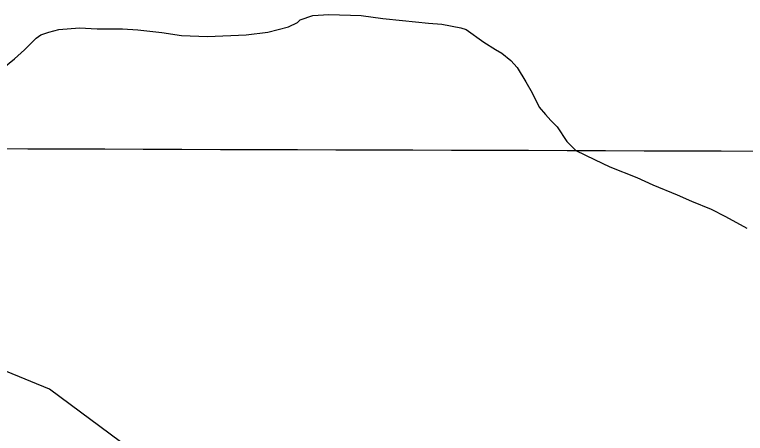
# Model space of a CAD drawing. Extents: x 3161615 to 3199515, y 867541 to 892976.
# Drawn here: x 3167382 to 3168931, y 884524 to 885412 of the extents above; entities that cross this region are included whole.
import ezdxf

# ---------------------------------------------------------------- set-up
doc = ezdxf.new("R2010")
doc.units = 0
for name, color, linetype in [('V-GRID-MAJR', 7, 'Continuous'), ('V-SITE-VEGE', 7, 'Continuous'), ('V-TOPO-SHOR', 7, 'Continuous')]:
    doc.layers.add(name, color=color, linetype=linetype)

msp = doc.modelspace()

# ---------------------------------------------------------------- linework, layer by layer
at = {"layer": 'V-GRID-MAJR'}
msp.add_spline([(3165858.044, 885132.7980000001), (3171084.176, 885116.4550000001), (3176310.311, 885100.872), (3181536.449, 885086.049), (3186762.588, 885071.987), (3191988.73, 885058.685), (3197214.873, 885046.142), (3197214.874, 885046.142)], degree=3, dxfattribs=at)
at = {"layer": 'V-SITE-VEGE'}
for p, q in [((3167986.947, 885401.2099999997), (3168013.6180000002, 885410.5899999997)), ((3168013.6180000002, 885410.5899999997), (3168047.861, 885412.3209999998)), ((3168047.861, 885412.3209999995), (3168116.3150000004, 885410.0799999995)), ((3168116.3150000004, 885410.0799999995), (3168161.928000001, 885404.1489999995)), ((3167962.1500000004, 885386.1179999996), (3167981.215, 885395.5329999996)), ((3167981.215, 885395.5329999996), (3167986.9470000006, 885401.2099999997)), ((3168161.928000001, 885404.1489999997), (3168203.75, 885400.1389999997)), ((3168203.75, 885400.1389999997), (3168258.8720000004, 885394.1629999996)), ((3167454.309, 885375.3129999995), (3167475.256, 885380.9139999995)), ((3167475.256, 885380.9139999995), (3167519.018, 885384.5029999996)), ((3167519.018, 885384.5029999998), (3167557.043, 885382.4139999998)), ((3167557.043, 885382.4139999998), (3167610.2910000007, 885382.1489999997)), ((3167610.2910000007, 885382.1489999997), (3167642.613, 885380.0889999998)), ((3167642.613, 885380.0889999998), (3167693.933, 885374.1289999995)), ((3167918.3510000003, 885374.9239999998), (3167962.1500000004, 885386.1179999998)), ((3168258.8720000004, 885394.1629999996), (3168287.3910000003, 885392.1189999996)), ((3168287.3910000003, 885392.1189999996), (3168327.29, 885384.3139999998)), ((3168327.29, 885384.3139999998), (3168338.683, 885380.4559999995)), ((3168338.683, 885380.4559999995), (3168376.5850000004, 885353.6409999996)), ((3167427.62, 885362.1319999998), (3167437.165, 885369.6909999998)), ((3167437.165, 885369.6909999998), (3167454.309, 885375.3129999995)), ((3167693.933, 885374.1289999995), (3167735.7430000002, 885368.2189999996)), ((3167735.7430000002, 885368.2189999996), (3167790.8880000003, 885366.0439999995)), ((3167790.8880000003, 885366.0439999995), (3167872.681, 885369.4439999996)), ((3167872.681, 885369.4439999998), (3167918.3510000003, 885374.9239999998)), ((3167402.7730000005, 885337.5319999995), (3167427.6200000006, 885362.1319999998)), ((3168376.585, 885353.6409999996), (3168401.235, 885338.3059999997)), ((3167381.7610000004, 885318.6159999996), (3167402.7730000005, 885337.5319999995)), ((3168401.235, 885338.3059999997), (3168414.5100000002, 885330.6319999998)), ((3167351.213, 885294.0439999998), (3167381.761, 885318.6159999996)), ((3168414.5100000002, 885330.6319999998), (3168433.4520000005, 885315.3249999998)), ((3168433.4520000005, 885315.3249999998), (3168446.6880000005, 885300.0449999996)), ((3168446.688, 885300.0449999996), (3168465.556, 885269.5239999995)), ((3168465.556, 885269.5239999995), (3168478.756, 885246.6329999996)), ((3168478.756, 885246.6329999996), (3168493.8210000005, 885216.1319999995)), ((3168493.8210000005, 885216.1319999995), (3168507.055, 885200.8519999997)), ((3168507.055, 885200.8519999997), (3168518.4030000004, 885187.4849999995)), ((3168518.4030000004, 885187.4849999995), (3168531.649, 885174.1049999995)), ((3168531.649, 885174.1049999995), (3168552.418, 885143.5759999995)), ((3168552.418, 885143.5759999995), (3168571.342, 885124.4619999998)), ((3168571.3420000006, 885124.4619999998), (3168611.1860000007, 885105.2479999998)), ((3168611.1860000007, 885105.2479999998), (3168643.44, 885089.8729999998)), ((3168643.44, 885089.8729999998), (3168700.3800000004, 885066.7699999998)), ((3168700.3800000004, 885066.7699999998), (3168734.539, 885051.3869999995)), ((3168734.539, 885051.3869999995), (3168785.7820000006, 885030.2149999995)), ((3168785.7820000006, 885030.2149999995), (3168816.1450000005, 885016.7509999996)), ((3168816.1450000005, 885016.7509999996), (3168857.9, 884999.4269999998)), ((3168857.9, 884999.4269999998), (3168888.251, 884984.0629999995)), ((3168888.251, 884984.0629999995), (3168933.772, 884959.1169999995))]:
    msp.add_line(p, q, dxfattribs=at)
at = {"layer": 'V-TOPO-SHOR'}
msp.add_lwpolyline([(3167845.9419240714, 884219.027904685), (3167849.6453371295, 884284.199005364), (3167837.430664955, 884326.512544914), (3167825.1381010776, 884340.639776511), (3167800.5335003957, 884361.8476627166), (3167455.9571215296, 884618.2402519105), (3167364.4538535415, 884655.4879291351), (3166843.9564615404, 885000.4495538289), (3166939.5915469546, 885183.397671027)], dxfattribs=at)

doc.saveas('drawing.dxf')
